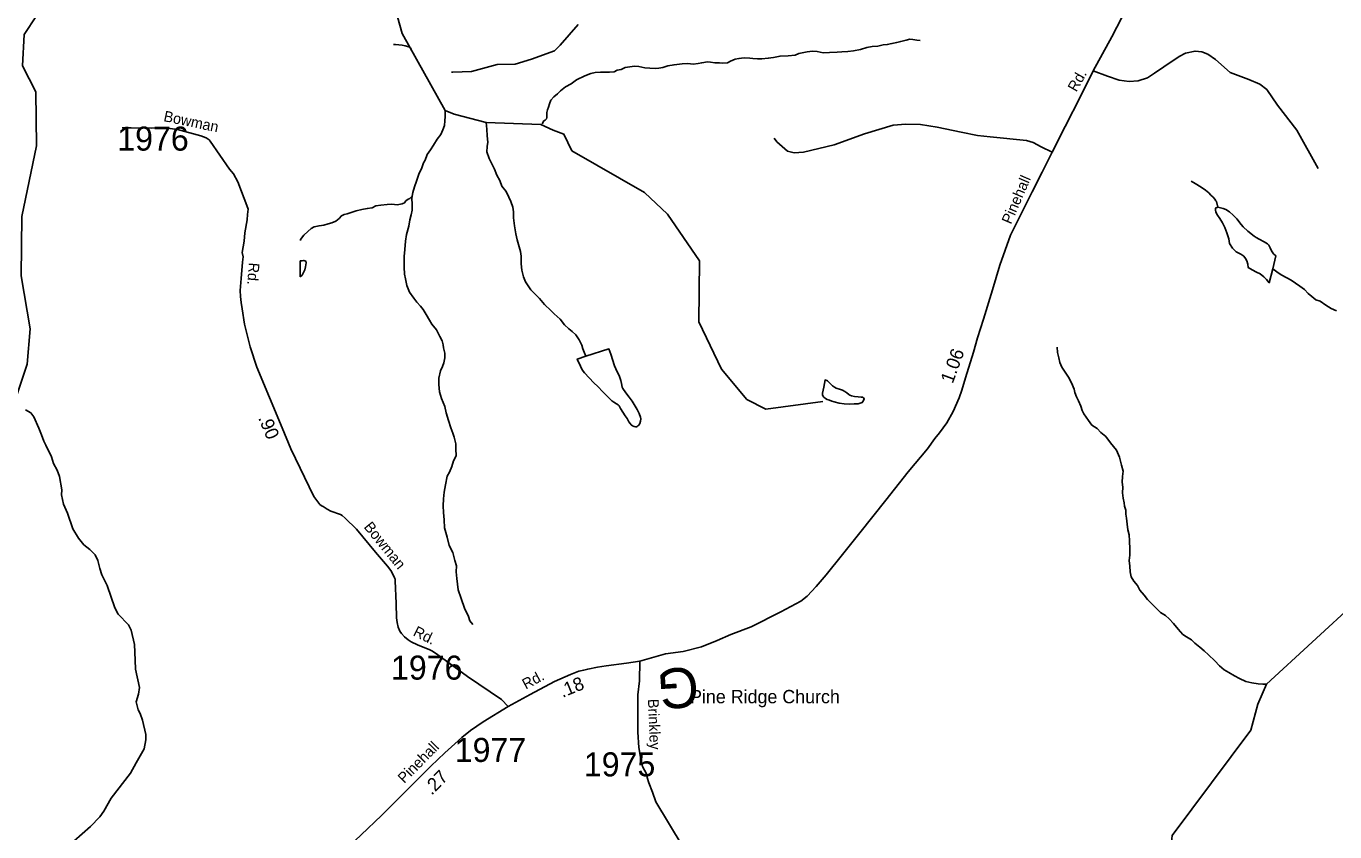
# Model space of a CAD drawing. Extents: x 1551653 to 1702041, y 811336 to 920032.
# Drawn here: x 1666578 to 1674620, y 901979 to 906930 of the extents above; entities that cross this region are included whole.
import ezdxf

# ---------------------------------------------------------------- set-up
doc = ezdxf.new("R2010")
doc.units = 0
for name, color, linetype in [('Old_Level_11', 7, 'Continuous'), ('Old_Level_17', 7, 'Continuous'), ('Old_Level_22', 7, 'Continuous'), ('Old_Level_32', 7, 'Continuous'), ('Old_Level_35', 7, 'Continuous'), ('Old_Level_59', 7, 'Continuous'), ('Old_Level_62', 7, 'Continuous'), ('Old_Level_8', 7, 'Continuous')]:
    doc.layers.add(name, color=color, linetype=linetype)

msp = doc.modelspace()

# ---------------------------------------------------------------- linework, layer by layer
at = {"layer": 'Old_Level_32'}
for points in [[(1670349.876, 903026.662), (1670507.768, 903072.46), (1670615.123, 903086.848), (1670729.118, 903114.516), (1670825.405, 903154.36), (1670908.411, 903190.882), (1671032.959, 903239.319), (1671216.639, 903330.332), (1671339.488, 903396.737), (1671377.117, 903427.725), (1671432.454, 903485.276), (1671494.432, 903558.321), (1671594.039, 903682.277), (1671700.287, 903815.087), (1671861.237, 904017.592), (1671998.554, 904191.379), (1672116.487, 904331.689), (1672162.952, 904396.666), (1672191.682, 904430.437), (1672235.398, 904492.414), (1672274.134, 904561.033), (1672310.656, 904646.252), (1672327.258, 904692.735), (1672351.053, 904767.994), (1672399.75, 904926.258), (1672423.961, 905014.91), (1672461.369, 905130.109), (1672515.957, 905310.299), (1672562.441, 905460.816), (1672626.632, 905644.536), (1672708.804, 905808.58), (1672759.441, 905912.368), (1672821.419, 906033.003), (1672882.29, 906154.745), (1672962.529, 906314.116), (1673059.861, 906500.684), (1673134.676, 906656.202), (1673249.777, 906863.559), (1673338.979, 907039.237)], [(1669539.243, 902748.715), (1669499.46, 902792.296), (1669290.861, 902933.995), (1669108.063, 903065.793), (1669074.763, 903087.794), (1669058.162, 903096.393), (1668982.663, 903127.095), (1668944.661, 903145.596), (1668925.564, 903158.795), (1668902.962, 903177.594), (1668885.564, 903196.993), (1668875.364, 903211.993), (1668864.763, 903236.495), (1668859.064, 903264.195), (1668854.064, 903294.195), (1668850.964, 903382.193), (1668846.263, 903520.493), (1668844.763, 903530.395), (1668841.961, 903538.692), (1668835.764, 903553.892), (1668818.562, 903583.492), (1668799.163, 903611.094), (1668725.764, 903697.993), (1668607.162, 903838.892), (1668537.562, 903905.594), (1668519.862, 903921.792), (1668508.865, 903928.593), (1668450.164, 903948.491), (1668427.464, 903961.093), (1668402.464, 903976.992), (1668397.363, 903980.394), (1668382.464, 903990.893), (1668344.964, 904039.193), (1668204.528, 904331.492), (1668151.749, 904462.04), (1667995.211, 904833.434), (1667954.558, 904959.733), (1667919.745, 905097.921), (1667904.654, 905192.081), (1667899.063, 905232.216), (1667895.392, 905268.111), (1667893.764, 905306.166), (1667900.431, 905378.072), (1667907.505, 905479.987), (1667911.309, 905512.459), (1667906.084, 905538.048), (1667918.613, 905607.474), (1667922.265, 905658.636), (1667936.874, 905739.034), (1667939.116, 905771.751), (1667943.411, 905805.682), (1667940.526, 905812.123), (1667878.092, 905972.067), (1667852.871, 906022.463), (1667826.858, 906050.554), (1667708.509, 906223.657), (1667702.672, 906231.781), (1667684.71, 906243.952), (1667650.94, 906256.249), (1667507.259, 906295.593), (1667477.328, 906299.802), (1667421.429, 906306.344), (1667347.522, 906303.044), (1667223.48, 906304.366), (1667167.276, 906305.711)], [(1669539.243, 902748.715), (1669675.644, 902821.717), (1669824.345, 902902.415), (1669922.743, 902945.414), (1669954.443, 902958.514), (1669974.945, 902965.017), (1670004.344, 902972.914), (1670029.046, 902978.416), (1670089.045, 902989.915), (1670143.045, 902997.714), (1670267.142, 903014.515), (1670349.876, 903026.662)], [(1670349.876, 903026.662), (1670346.647, 902907.08), (1670336.958, 902819.818), (1670336.958, 902590.35), (1670343.417, 902496.624), (1670356.335, 902425.521), (1670366.024, 902380.273), (1670389.258, 902335.896), (1670394.36, 902312.097), (1670404.56, 902279.397), (1670426.361, 902221.595), (1670447.759, 902162.996), (1670609.359, 901893.495)], [(1668494.286, 901823.833), (1668636.148, 901960.216), (1668761.046, 902079.418), (1668902.447, 902220.317), (1668993.247, 902309.418), (1669065.645, 902382.817), (1669150.347, 902464.116), (1669213.145, 902519.618), (1669255.045, 902558.515), (1669308.345, 902600.415), (1669386.347, 902654.316), (1669539.243, 902748.715)]]:
    msp.add_lwpolyline(points, dxfattribs=at)
at = {"layer": 'Old_Level_35'}
for points in [[(1669191.195, 906647.573), (1669200.264, 906647.573), (1669314.728, 906650.845), (1669471.706, 906693.392), (1669582.898, 906696.665), (1669684.28, 906726.12), (1669824.906, 906778.485), (1669859.943, 906813.148), (1669971.136, 906940.788)], [(1673134.676, 906656.202), (1673222.615, 906622.899), (1673295.66, 906597.443), (1673356.463, 906590.469), (1673410.761, 906593.016), (1673468.312, 906612.938), (1673511.475, 906640.606), (1673570.132, 906680.449), (1673663.099, 906742.427), (1673703.495, 906763.455), (1673761.046, 906776.736), (1673801.995, 906772.309), (1673839.624, 906756.815), (1673886.108, 906724.719), (1673977.968, 906645.033), (1674092.516, 906601.87), (1674160.027, 906573.095), (1674202.084, 906539.893), (1674268.83, 906443.574), (1674386.356, 906290.875), (1674518.059, 906055.138)], [(1672882.29, 906154.745), (1672814.779, 906187.948), (1672766.082, 906214.509), (1672726.239, 906226.684), (1672502.123, 906248.819), (1672423.545, 906258.779), (1672323.938, 906277.594), (1672175.633, 906308.583), (1672073.26, 906325.184), (1671983.614, 906327.397), (1671906.141, 906321.864), (1671730.168, 906268.74), (1671542.575, 906201.229), (1671354.982, 906154.745), (1671298.538, 906151.425), (1671257.71, 906162.04), (1671191.513, 906219.646), (1671174.583, 906242.178)]]:
    msp.add_lwpolyline(points, dxfattribs=at)
at = {"layer": 'Old_Level_59'}
for points in [[(1665189.317, 901250.761), (1665147.384, 902617.331), (1665186.344, 903043.224), (1665349.36, 903397.759), (1665493.409, 903588.457), (1665888.339, 903908.646), (1666041.411, 904115.646), (1666343.35, 904313.111), (1666445.363, 904435.733), (1666583.364, 904853.116), (1666603.356, 905069.344), (1666548.402, 905395.479), (1666552.401, 905759.754), (1666641.393, 906194.567), (1666637.395, 906526.239), (1666555.374, 906685.462), (1666566.344, 906878.928), (1666642.419, 906992.219), (1666743.407, 907085.416), (1667054.368, 907239.922), (1667207.992, 907382.177)], [(1671474.471, 904622.125), (1671123.422, 904576.808), (1671007.465, 904634.941), (1670850.395, 904821.948), (1670712.395, 905113.635), (1670716.393, 905487.855), (1670519.441, 905774.21), (1670378.467, 905908.314), (1669931.454, 906163.604), (1669882.446, 906266.438), (1669816.42, 906290.736), (1669741.473, 906325.083), (1669405.803, 906336.873), (1669208.44, 906388.444), (1669152.461, 906411.512), (1668888.457, 906884.157), (1668836.512, 907074.15)], [(1671349.492, 898479.482), (1671433.46, 898553.301), (1671570.435, 898809.821), (1671688.238, 899001.237), (1671760.66, 899155.104), (1671973.549, 899656.874), (1672313.484, 899704.988), (1673168.509, 900169.214), (1673223.77, 900217.401), (1673253.503, 900285.581), (1673272.47, 900528.158), (1673376.534, 900949.54), (1673371.51, 901202.369), (1673314.506, 901334.833), (1673350.492, 901576.999), (1673528.478, 901816.295), (1673612.446, 901873.709), (1673621.469, 901955.628), (1674103.444, 902602.259), (1674147.533, 902763.476), (1674200.741, 902885.949), (1674762.481, 903402.988)]]:
    msp.add_lwpolyline(points, dxfattribs=at)
at = {"layer": 'Old_Level_62'}
for p, q in [((1668263.663, 905618.678), (1668263.56, 905612.732)), ((1668261.202, 905388.712), (1668262.125, 905486.727))]:
    msp.add_line(p, q, dxfattribs=at)
for points in [[(1668834.63, 906817.105), (1668848.676, 906817.002), (1668888.662, 906812.594), (1668906.501, 906808.39), (1668930.492, 906802.136), (1668936.541, 906798.035), (1668946.384, 906789.936)], [(1672072.3, 906842.429), (1672052.308, 906844.685), (1672026.369, 906846.94), (1672008.324, 906849.196), (1671986.178, 906843.352), (1671952.242, 906835.765), (1671928.046, 906829.921), (1671898.006, 906822.334), (1671869.914, 906816.695), (1671843.872, 906814.952), (1671811.782, 906807.263), (1671777.845, 906805.622), (1671743.704, 906797.933), (1671705.565, 906786.347), (1671661.478, 906778.863), (1671627.337, 906773.121), (1671591.351, 906771.583), (1671561.31, 906769.943), (1671515.174, 906768.405), (1671475.189, 906766.867), (1671439.202, 906773.224), (1671411.315, 906775.479), (1671377.174, 906771.891), (1671327.038, 906762.356), (1671302.945, 906750.668), (1671260.909, 906747.08), (1671210.774, 906745.644), (1671170.789, 906738.057), (1671138.698, 906732.418), (1671098.713, 906728.83), (1671072.671, 906729.138), (1671044.682, 906731.393), (1671024.689, 906733.546), (1670990.65, 906736.007), (1670958.56, 906730.368), (1670934.569, 906726.575), (1670906.477, 906714.887), (1670888.329, 906705.044), (1670860.34, 906701.456), (1670838.297, 906703.609), (1670810.307, 906703.916), (1670784.368, 906708.12), (1670764.273, 906710.375), (1670730.234, 906704.736), (1670708.191, 906701.046), (1670676.101, 906695.304), (1670644.215, 906699.61), (1670610.176, 906698.072), (1670560.041, 906692.638), (1670521.901, 906685.051), (1670489.811, 906675.311), (1670465.82, 906671.621), (1670443.777, 906669.878), (1670409.84, 906672.133), (1670379.8, 906674.491), (1670343.814, 906680.95), (1670315.824, 906683.206), (1670287.834, 906679.515), (1670259.64, 906675.824), (1670233.598, 906664.136), (1670209.607, 906658.395), (1670191.46, 906648.552), (1670163.47, 906646.809), (1670143.478, 906647.014), (1670107.389, 906647.424), (1670075.298, 906645.784), (1670047.308, 906638.095), (1670011.014, 906624.459), (1669960.776, 906598.93), (1669926.533, 906575.349), (1669892.289, 906557.714), (1669862.044, 906532.083), (1669843.794, 906514.243), (1669821.649, 906494.456), (1669801.451, 906474.565), (1669795.197, 906452.625), (1669788.943, 906432.735), (1669782.791, 906414.793), (1669778.588, 906398.799), (1669778.383, 906382.805), (1669778.28, 906368.861), (1669776.23, 906360.864), (1669768.027, 906352.97), (1669760.03, 906347.023), (1669749.778, 906329.184)], [(1669152.461, 906411.512), (1669152.256, 906397.568), (1669153.999, 906375.525), (1669151.846, 906347.536), (1669149.385, 906319.546), (1669139.133, 906291.659), (1669126.932, 906263.772), (1669104.581, 906235.987), (1669082.128, 906198.258), (1669063.776, 906170.371), (1669041.528, 906140.638), (1669029.122, 906106.805), (1669020.92, 906088.863), (1669008.515, 906052.978), (1668994.263, 906027.039), (1668977.757, 905977.314), (1668965.249, 905941.328), (1668954.996, 905907.494), (1668950.792, 905885.553)], [(1669405.803, 906336.873), (1669409.289, 906296.785), (1669410.929, 906254.75), (1669414.518, 906216.61), (1669412.16, 906190.671), (1669409.801, 906156.735), (1669423.437, 906116.545), (1669439.021, 906084.351), (1669456.656, 906050.108), (1669470.292, 906014.019), (1669488.029, 905981.723), (1669501.665, 905945.634), (1669527.296, 905913.338), (1669544.931, 905879.094), (1669556.721, 905853.053), (1669568.307, 905816.861), (1669573.946, 905788.769), (1669573.536, 905752.782), (1669579.072, 905702.749), (1669586.556, 905652.614), (1669596.194, 905616.423), (1669607.677, 905574.284), (1669615.264, 905544.244), (1669619.057, 905516.152), (1669620.595, 905470.118), (1669624.183, 905430.03), (1669633.718, 905390.045), (1669647.457, 905357.852), (1669678.83, 905309.46), (1669706.717, 905283.11), (1669732.348, 905256.864), (1669763.926, 905218.519), (1669801.553, 905182.02), (1669823.289, 905161.822), (1669859.071, 905129.424), (1669886.65, 905095.078), (1669912.384, 905068.831), (1669934.222, 905052.632), (1669956.06, 905032.332), (1669975.643, 905002.086), (1669993.277, 904969.893), (1669999.019, 904945.902), (1670006.913, 904925.807), (1670016.653, 904901.713)], [(1673737.733, 905976.289), (1673761.622, 905962.038), (1673799.351, 905939.585), (1673825.085, 905921.335), (1673844.975, 905905.033), (1673858.816, 905890.885), (1673872.76, 905878.787), (1673882.603, 905866.586), (1673888.447, 905856.539), (1673892.445, 905852.54), (1673902.082, 905818.399)], [(1668950.792, 905885.553), (1668936.541, 905871.61), (1668926.494, 905865.663), (1668910.397, 905855.923), (1668902.298, 905844.03), (1668888.149, 905838.186), (1668858.211, 905832.445), (1668826.121, 905834.803), (1668796.183, 905833.163), (1668758.043, 905829.472), (1668728.003, 905825.883), (1668703.91, 905814.093), (1668673.767, 905808.454), (1668641.779, 905802.815), (1668605.69, 905795.125), (1668581.494, 905787.436), (1668551.453, 905775.748), (1668531.461, 905771.955), (1668515.262, 905764.06), (1668501.011, 905748.271), (1668480.915, 905730.431), (1668456.822, 905720.692), (1668434.676, 905714.95), (1668406.687, 905707.261), (1668378.492, 905703.57), (1668348.554, 905695.88), (1668330.407, 905686.038), (1668308.159, 905668.301), (1668283.86, 905644.515), (1668263.663, 905618.678)], [(1668950.792, 905885.553), (1668948.537, 905871.507), (1668950.177, 905835.418), (1668949.767, 905799.432), (1668943.513, 905769.494), (1668935.208, 905739.556), (1668928.749, 905699.674), (1668916.139, 905649.743), (1668909.782, 905607.81), (1668905.168, 905557.778), (1668900.76, 905513.896), (1668900.452, 905485.907), (1668902.092, 905447.87), (1668903.528, 905405.834), (1668909.269, 905377.742), (1668916.754, 905335.604), (1668934.388, 905295.413), (1668960.02, 905259.119), (1668979.807, 905232.975), (1669001.543, 905208.676), (1669017.332, 905188.479), (1669037.017, 905158.234), (1669056.702, 905122.042), (1669070.44, 905097.846), (1669100.07, 905063.602), (1669119.55, 905023.309), (1669135.339, 904995.115), (1669141.081, 904971.021), (1669142.824, 904953.079), (1669150.513, 904920.886), (1669150.205, 904890.948), (1669145.797, 904860.908), (1669135.647, 904839.07), (1669125.292, 904811.183), (1669114.834, 904767.302), (1669114.424, 904727.214), (1669117.91, 904683.23), (1669131.443, 904641.092), (1669151.026, 904592.803), (1669158.51, 904552.715), (1669174.094, 904506.476), (1669187.525, 904460.339), (1669199.315, 904428.248), (1669209.055, 904404.155), (1669218.59, 904362.016), (1669218.18, 904331.976), (1669219.821, 904289.941), (1669203.417, 904258.158), (1669195.009, 904224.119), (1669178.708, 904188.337), (1669164.457, 904164.449), (1669155.844, 904110.52), (1669147.335, 904066.639), (1669142.926, 904024.706), (1669140.466, 903982.67), (1669142.003, 903940.634), (1669147.54, 903896.548), (1669149.078, 903846.515), (1669164.457, 903788.383), (1669177.785, 903738.145), (1669199.418, 903695.905), (1669212.849, 903645.769), (1669222.589, 903613.679), (1669220.128, 903575.642), (1669223.717, 903535.554), (1669232.944, 903465.426), (1669250.373, 903413.24), (1669271.801, 903352.955), (1669297.125, 903302.717), (1669304.917, 903274.625), (1669322.654, 903252.377)], [(1674238.163, 905438.642), (1674217.248, 905352.828), (1674199.408, 905373.026), (1674183.619, 905389.225), (1674161.781, 905407.372), (1674137.892, 905417.727), (1674111.953, 905431.978), (1674088.065, 905446.332), (1674086.322, 905466.324), (1674078.632, 905488.368), (1674070.738, 905502.516), (1674060.895, 905516.562), (1674042.953, 905528.763), (1674013.118, 905543.116), (1673991.383, 905565.365), (1673973.748, 905593.559), (1673968.007, 905623.599), (1673956.319, 905659.689), (1673944.733, 905691.882), (1673928.944, 905722.024), (1673913.36, 905748.271), (1673899.519, 905768.469), (1673889.779, 905786.513), (1673885.883, 905800.662), (1673885.986, 905810.504), (1673902.082, 905818.399)], [(1673902.082, 905818.399), (1673933.968, 905810.094), (1673949.962, 905803.84), (1673973.748, 905789.589), (1673995.484, 905767.443), (1674017.322, 905745.093), (1674045.004, 905710.849), (1674056.897, 905696.7), (1674086.527, 905670.351), (1674124.256, 905639.901), (1674136.149, 905631.801), (1674156.142, 905621.651), (1674185.875, 905605.247), (1674205.765, 905593.047), (1674213.659, 905582.999), (1674223.502, 905566.902), (1674231.396, 905548.755), (1674243.084, 905530.608), (1674257.028, 905518.51), (1674238.163, 905438.642)], [(1668261.202, 905388.712), (1668275.248, 905400.503), (1668283.45, 905416.497), (1668291.652, 905432.388), (1668295.753, 905450.33), (1668298.009, 905474.321), (1668296.164, 905486.317), (1668284.168, 905490.418), (1668274.12, 905488.573), (1668268.174, 905486.625), (1668262.125, 905486.727)], [(1674629.505, 905180.379), (1674597.619, 905194.63), (1674565.836, 905215.033), (1674530.157, 905239.434), (1674504.218, 905247.739), (1674478.381, 905268.039), (1674456.646, 905286.186), (1674432.86, 905310.485), (1674405.075, 905332.835), (1674351.352, 905369.437), (1674293.732, 905399.99), (1674271.894, 905414.241), (1674238.163, 905438.642)], [(1674200.741, 902885.949), (1674178.698, 902886.257), (1674148.76, 902888.512), (1674110.825, 902894.971), (1674072.891, 902903.378), (1674035.161, 902919.783), (1674003.276, 902938.135), (1673969.442, 902958.537), (1673939.607, 902974.839), (1673911.822, 902999.138), (1673882.192, 903029.383), (1673844.463, 903065.882), (1673816.883, 903090.181), (1673790.944, 903112.532), (1673759.366, 903138.778), (1673739.476, 903158.976), (1673707.693, 903177.328), (1673685.855, 903191.579), (1673658.07, 903223.977), (1673628.44, 903258.221), (1673602.809, 903286.518), (1673579.023, 903308.766), (1673549.188, 903327.119), (1673519.455, 903355.518), (1673501.718, 903373.665), (1673468.09, 903405.961), (1673448.405, 903432.208), (1673422.568, 903464.606), (1673406.984, 903492.801), (1673385.249, 903518.945), (1673369.46, 903545.089), (1673361.873, 903577.282), (1673360.232, 903611.321), (1673356.644, 903645.359), (1673360.95, 903679.295), (1673361.36, 903715.282), (1673357.874, 903767.365), (1673356.234, 903803.352), (1673348.647, 903833.495), (1673343.008, 903869.584), (1673339.317, 903905.673), (1673335.626, 903931.715), (1673335.831, 903955.706), (1673328.142, 903979.799), (1673326.399, 903999.792), (1673318.607, 904029.935), (1673315.018, 904061.923), (1673317.376, 904095.961), (1673313.686, 904127.949), (1673316.146, 904161.988), (1673320.452, 904195.924), (1673308.867, 904232.116), (1673297.384, 904280.303), (1673277.904, 904324.492), (1673242.225, 904368.886), (1673212.697, 904407.23), (1673182.965, 904433.477), (1673159.179, 904457.776), (1673127.396, 904478.178), (1673105.763, 904506.373), (1673078.081, 904546.666), (1673068.341, 904566.863), (1673058.601, 904594.956), (1673044.965, 904627.046), (1673033.277, 904651.242), (1673023.434, 904679.335), (1673017.693, 904699.43), (1673002.109, 904737.569), (1672984.474, 904771.813), (1672962.841, 904804.006), (1672943.054, 904834.251), (1672929.52, 904862.446), (1672923.676, 904892.486), (1672916.09, 904924.577), (1672914.449, 904956.565)], [(1670016.653, 904901.713), (1670159.164, 904946.21), (1670170.852, 904914.017), (1670194.023, 904841.736), (1670201.918, 904823.691), (1670223.448, 904777.349), (1670233.188, 904751.205), (1670236.982, 904733.263), (1670240.672, 904711.22), (1670244.671, 904703.121), (1670262.305, 904676.874), (1670284.041, 904650.627), (1670301.778, 904624.483), (1670333.356, 904574.143), (1670345.044, 904549.947), (1670352.836, 904525.956), (1670354.681, 904515.908), (1670352.426, 904501.964), (1670348.325, 904487.918), (1670342.173, 904477.973), (1670336.227, 904474.077), (1670332.228, 904470.079), (1670328.23, 904468.131), (1670322.181, 904468.233), (1670314.184, 904470.284), (1670304.239, 904474.385), (1670296.344, 904480.434), (1670290.295, 904488.534), (1670282.401, 904498.581), (1670270.713, 904518.779), (1670258.82, 904534.875), (1670245.081, 904557.021), (1670231.343, 904579.269), (1670221.398, 904597.314), (1670215.554, 904603.465), (1670205.609, 904609.514), (1670189.717, 904619.664), (1670177.824, 904627.764), (1670159.984, 904644.066), (1670144.093, 904660.265), (1670122.357, 904682.41), (1670090.677, 904714.809), (1670066.891, 904737.057), (1670009.579, 904799.7), (1669995.635, 904817.847), (1669983.947, 904839.993), (1669964.467, 904884.182), (1670016.653, 904901.713)], [(1671479.187, 904711.938), (1671487.697, 904755.819), (1671501.538, 904749.667), (1671509.535, 904743.618), (1671521.428, 904731.52), (1671533.321, 904719.32), (1671545.214, 904711.22), (1671555.159, 904705.069), (1671583.046, 904696.764), (1671595.041, 904692.663), (1671608.985, 904684.461), (1671620.981, 904676.361), (1671632.874, 904666.211), (1671640.666, 904662.213), (1671650.713, 904658.009), (1671668.758, 904653.806), (1671690.698, 904651.652), (1671708.743, 904649.397), (1671720.533, 904649.294), (1671724.532, 904645.193), (1671728.633, 904639.144), (1671724.429, 904629.199), (1671716.33, 904617.306), (1671690.186, 904609.617), (1671666.195, 904607.874), (1671640.255, 904606.131), (1671604.166, 904608.489), (1671574.229, 904612.898), (1671544.291, 904621.202), (1671528.297, 904625.303), (1671514.353, 904631.455), (1671500.41, 904635.556), (1671490.465, 904641.707), (1671480.622, 904649.807), (1671474.676, 904657.907), (1671472.728, 904663.956), (1671472.83, 904673.901), (1671479.187, 904711.938)], [(1666574.546, 904572.912), (1666606.227, 904554.355), (1666625.809, 904528.006), (1666656.67, 904459.519), (1666672.049, 904419.226), (1666687.325, 904378.933), (1666698.91, 904354.737), (1666733.769, 904282.149), (1666747.098, 904241.958), (1666768.423, 904201.563), (1666783.802, 904161.373), (1666796.413, 904081.095), (1666795.9, 904049.107), (1666807.075, 903992.923), (1666832.092, 903936.533), (1666864.49, 903839.954), (1666899.554, 903783.359), (1666932.875, 903742.862), (1666970.399, 903714.154), (1667001.875, 903681.654), (1667019.304, 903645.359), (1667030.48, 903597.172), (1667043.808, 903556.982), (1667076.821, 903492.391), (1667122.548, 903355.621), (1667143.873, 903315.226), (1667206.824, 903250.224), (1667224.254, 903217.928), (1667244.862, 903129.551), (1667247.22, 903033.484), (1667250.398, 902977.505), (1667274.492, 902865.034), (1667267.93, 902825.151), (1667255.114, 902777.374), (1667266.289, 902729.187), (1667277.875, 902704.991), (1667293.254, 902664.698), (1667313.862, 902576.423), (1667313.349, 902544.435), (1667302.379, 902488.558), (1667255.012, 902403.461), (1667220.05, 902339.998), (1667099.582, 902186.106), (1667056.214, 902104.803), (1667031.71, 902071.277), (1666972.757, 902012.222), (1666871.359, 901921.999)]]:
    msp.add_lwpolyline(points, dxfattribs=at)

# ---------------------------------------------------------------- texts
at = {"layer": 'Old_Level_11'}
for s, rotation, p in [('Rd.', 60.3512778, (1673031.491, 906521.302)), ('Bowman', 348.1867278, (1667418.812, 906346.783)), ('Pinehall', 66.7022528, (1672630.066, 905708.07)), ('Rd.', 265.3271556, (1667947.263, 905478.428)), ('Bowman', 309.0713583, (1668649.786, 903850.992)), ('Rd.', 333.6055, (1668951.392, 903187.046)), ('Rd.', 28.4883583, (1669648.579, 902851.943)), ('Brinkley', 272.3648, (1670398.745, 902794.124)), ('Pinehall', 45.3932333, (1668901.235, 902272.425))]:
    msp.add_text(s, height=65.6167, rotation=rotation, dxfattribs=at).set_placement(p)
at = {"layer": 'Old_Level_17'}
for s, rotation, p in [('1.06', 69.8794889, (1672271.796, 904728.801)), ('1.06', 69.8794889, (1672271.796, 904728.801)), ('.90', 292.8548972, (1668002.307, 904522.232)), ('.18', 22.4537639, (1669874.287, 902801.439)), ('.27', 45.3932333, (1669070.438, 902200.004))]:
    msp.add_text(s, height=82.0208, rotation=rotation, dxfattribs=at).set_placement(p)
at = {"layer": 'Old_Level_22'}
msp.add_text('G', height=246.062, rotation=183.5053111, dxfattribs=at).set_placement((1670703.605, 902992.812))
msp.add_text('Pine Ridge Church', height=82.02083, dxfattribs=at).set_placement((1670657.856, 902768.476))
at = {"layer": 'Old_Level_8'}
for s, p in [('1976', (1667137.982, 906164.764)), ('1976', (1668820.26, 902913.774)), ('1977', (1669211.819, 902407.924)), ('1975', (1670005.123, 902319.328))]:
    msp.add_text(s, height=147.6375, dxfattribs=at).set_placement(p)

doc.saveas('drawing.dxf')
